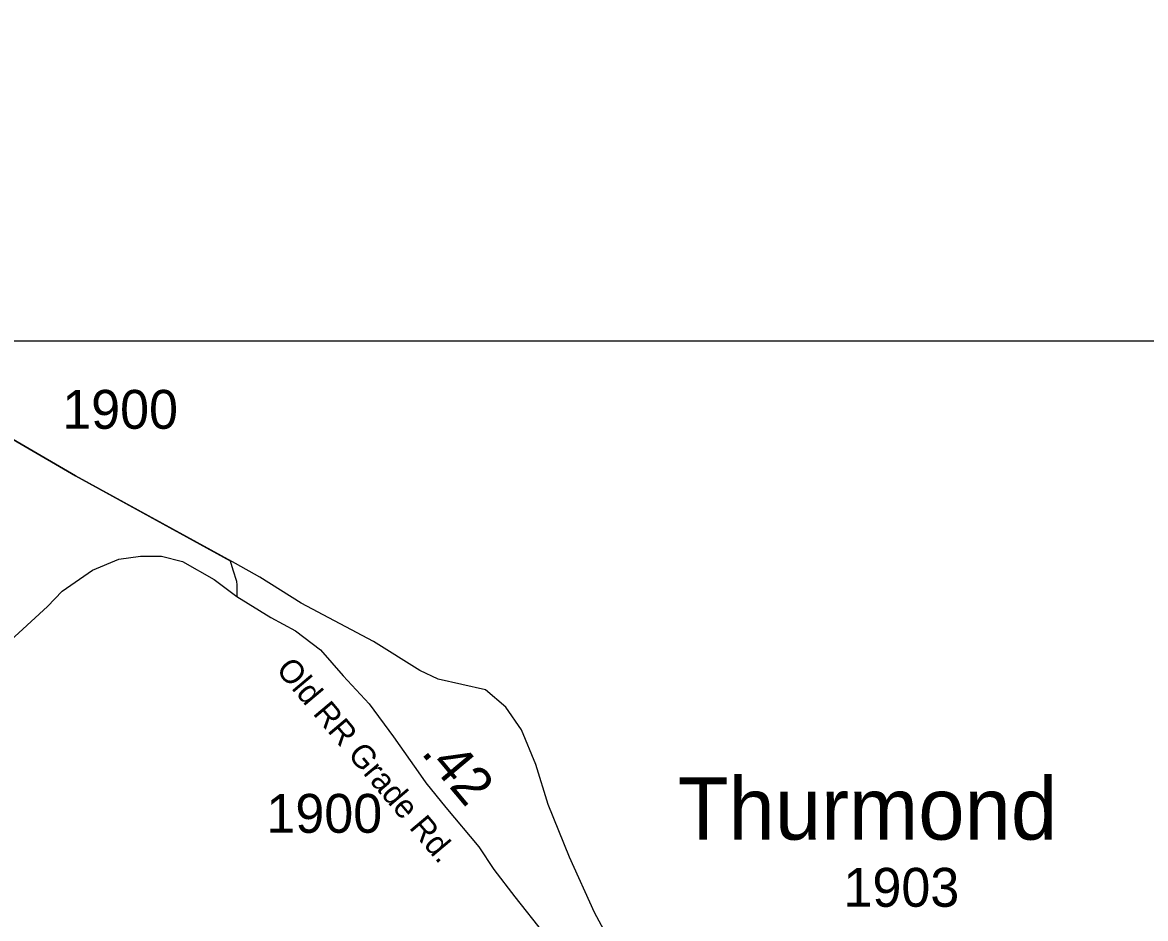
# Model space of a CAD drawing. Extents: x 1248089 to 1457196, y 820910 to 988753.
# Drawn here: x 1429471 to 1433078, y 958242 to 961120 of the extents above; entities that cross this region are included whole.
import ezdxf

# ---------------------------------------------------------------- set-up
doc = ezdxf.new("R2010")
doc.units = 0
for name, color, linetype in [('Exist Boundary Political CountyLine', 7, 'Continuous'), ('Exist Civil Demographics Community Label', 7, 'Continuous'), ('Exist Road Secondary Type 51 Attributed', 7, 'Continuous'), ('Exist Road Secondary Type 51 Label', 7, 'Continuous'), ('Map Preparation Inset Cut Line', 7, 'Continuous'), ('Prop GRAU CAT1 Cell', 7, 'Continuous'), ('Prop Lane Lines', 7, 'Continuous')]:
    doc.layers.add(name, color=color, linetype=linetype)

msp = doc.modelspace()

# ---------------------------------------------------------------- linework, layer by layer
at = {"layer": 'Exist Boundary Political CountyLine'}
for points in [[(1430155.2, 959382.1), (1429642.3, 959664.6), (1429116.9, 959969.6), (1428515.8, 960306.9), (1428318.8, 960430), (1428213.8, 960503.9), (1427719.6, 961062.8), (1427448.9, 961358.3), (1427298.9, 961511.7)], [(1431353.1, 958178.5), (1431308.8, 958261.4), (1431228.1, 958439), (1431159.3, 958608.5), (1431119.9, 958737.3), (1431074.1, 958848.3), (1431023.3, 958921.4), (1430958.2, 958976.9), (1430806.7, 959011), (1430748, 959039.4), (1430598.4, 959132.3), (1430366.5, 959255.4), (1430234, 959338.8), (1430155.2, 959382.1)]]:
    msp.add_lwpolyline(points, dxfattribs=at)
at = {"layer": 'Exist Road Secondary Type 51 Attributed'}
for points in [[(1427366.5, 961380), (1427666.9, 961035.9), (1427914.6, 960797.2), (1428015.7, 960690.3), (1428142.2, 960578.2), (1428213.8, 960503.9), (1428318.8, 960430), (1428515.8, 960306.9), (1429116.9, 959969.6), (1429642.3, 959664.6), (1430138.9, 959391.1), (1430146.9, 959362.4), (1430158.4, 959326.3), (1430159.9, 959313.3), (1430159.9, 959277.1)], [(1429379, 959087.5), (1429551.5, 959244.7), (1429599.3, 959294.1), (1429696.6, 959361.3), (1429781.2, 959396.9), (1429850.9, 959405.9), (1429917.7, 959405.9), (1429985.9, 959389.5), (1430086.8, 959331.6), (1430159.9, 959277.1)], [(1430159.9, 959277.1), (1430269.6, 959209.2), (1430347.9, 959166.6), (1430428.6, 959105.1), (1430501.1, 959021.6), (1430585.1, 958931.9), (1430663.4, 958826.1), (1430749.6, 958702.5), (1430766.4, 958678.3), (1430830.8, 958598.9), (1430936.7, 958472.6), (1430985.2, 958399.8), (1431052.9, 958311.7), (1431145.6, 958194.2), (1431223.3, 958099.5), (1431290, 958025.6), (1431365, 957974.2), (1431440.3, 957928.6), (1431477.9, 957915.2), (1431513.9, 957903.9), (1431655.4, 957868.3), (1431675.6, 957859.3), (1431680.1, 957845.4)]]:
    msp.add_lwpolyline(points, dxfattribs=at)
at = {"layer": 'Map Preparation Inset Cut Line'}
msp.add_lwpolyline([(1449183.9, 915849.1), (1388709.5, 915849.1), (1388709.5, 960097.6), (1449183.9, 960097.6)], close=True, dxfattribs=at)

# ---------------------------------------------------------------- texts
at = {"layer": 'Exist Civil Demographics Community Label'}
msp.add_text('Thurmond', height=200, dxfattribs=at).set_placement((1431575.6, 958495.6))
at = {"layer": 'Exist Road Secondary Type 51 Label'}
msp.add_text('Old RR Grade Rd.', height=75, rotation=310.1514, dxfattribs=at).set_placement((1430283.2, 959040.6))
at = {"layer": 'Prop GRAU CAT1 Cell'}
msp.add_text('.42', height=125, rotation=309.9791, dxfattribs=at).set_placement((1430749.1, 958773.5))
at = {"layer": 'Prop Lane Lines'}
for s, p in [('1900', (1429599.1, 959815.2)), ('1900', (1430254.9, 958517.5)), ('1903', (1432108.2, 958279.9))]:
    msp.add_text(s, height=125, dxfattribs=at).set_placement(p)

doc.saveas('drawing.dxf')
